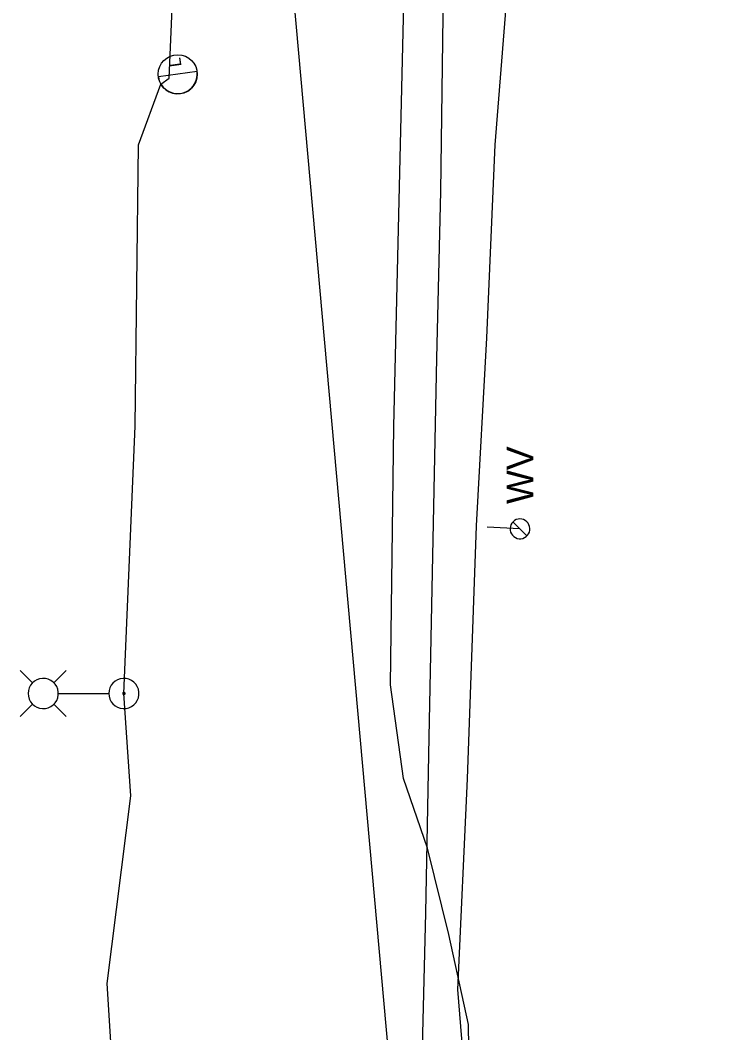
# Model space of a CAD drawing. Extents: x 596028 to 606371, y 330010 to 403088.
# Drawn here: x 604993.1 to 605094.7, y 333256.4 to 333402 of the extents above; entities that cross this region are included whole.
import ezdxf

# ---------------------------------------------------------------- set-up
doc = ezdxf.new("R2010")
doc.units = 0
for name, color, linetype in [('E_LTG', 7, 'Continuous'), ('E_LTG_CID', 7, 'Continuous'), ('E_UTL_G_UG', 7, 'Continuous'), ('E_UTL_SAN_UG', 7, 'Continuous'), ('E_UTL_TV_UG', 7, 'Continuous'), ('E_UTL_W', 7, 'Continuous'), ('E_UTL_W_UG', 7, 'Continuous')]:
    doc.layers.add(name, color=color, linetype=linetype)

# ---------------------------------------------------------------- blocks, each defined once
blk = doc.blocks.new('_U272')
at = {"layer": 'E_LTG'}
blk.add_lwpolyline([(0.0007, -0.171), (0.0007, 0.1718)], dxfattribs=at)
blk.add_circle((0.0007, 0.0004), 0.1714, dxfattribs=at)
blk.add_arc((0.0007, 0.0004), 0.1714, 90, 270, dxfattribs=at)
blk.add_text('L', height=0.108, dxfattribs=at).set_placement((0.066, -0.0422))

msp = doc.modelspace()

# ---------------------------------------------------------------- linework, layer by layer
at = {"layer": 'E_LTG'}
for points in [[(604994.83, 333306.74), (604993.05, 333308.52)], [(604997.87, 333306.74), (604999.65, 333308.52)], [(604994.18, 333305.22), (604994.22, 333304.81), (604994.33, 333304.41), (604994.52, 333304.04), (604994.78, 333303.72), (604995.09, 333303.45), (604995.45, 333303.24), (604995.84, 333303.11), (604996.25, 333303.05), (604996.66, 333303.07), (604997.06, 333303.16), (604997.44, 333303.34), (604997.78, 333303.58), (604998.06, 333303.88), (604998.29, 333304.22), (604998.44, 333304.61), (604998.52, 333305.01), (604998.52, 333305.43), (604998.44, 333305.83), (604998.29, 333306.22), (604998.06, 333306.57), (604997.78, 333306.86), (604997.44, 333307.1), (604997.06, 333307.28), (604996.66, 333307.37), (604996.25, 333307.39), (604995.84, 333307.33), (604995.45, 333307.2), (604995.09, 333306.99), (604994.78, 333306.72), (604994.52, 333306.4), (604994.33, 333306.03), (604994.22, 333305.63), (604994.18, 333305.22)], [(605005.78, 333305.22), (605005.82, 333304.81), (605005.94, 333304.41), (605006.13, 333304.04), (605006.38, 333303.72), (605006.69, 333303.45), (605007.05, 333303.24), (605007.44, 333303.11), (605007.85, 333303.05), (605008.27, 333303.07), (605008.67, 333303.16), (605009.04, 333303.34), (605009.38, 333303.58), (605009.67, 333303.88), (605009.89, 333304.22), (605010.04, 333304.61), (605010.12, 333305.01), (605010.12, 333305.43), (605010.04, 333305.83), (605009.89, 333306.22), (605009.67, 333306.57), (605009.38, 333306.86), (605009.04, 333307.1), (605008.67, 333307.28), (605008.27, 333307.37), (605007.85, 333307.39), (605007.44, 333307.33), (605007.05, 333307.2), (605006.69, 333306.99), (605006.38, 333306.72), (605006.13, 333306.4), (605005.94, 333306.03), (605005.82, 333305.63), (605005.78, 333305.22)], [(604998.56, 333305.22), (605005.74, 333305.22)], [(605007.79, 333305.22), (605007.79, 333305.19), (605007.8, 333305.16), (605007.82, 333305.13), (605007.84, 333305.11), (605007.86, 333305.08), (605007.89, 333305.07), (605007.92, 333305.06), (605007.95, 333305.05), (605007.98, 333305.06), (605008.01, 333305.06), (605008.04, 333305.08), (605008.06, 333305.09), (605008.09, 333305.12), (605008.1, 333305.14), (605008.12, 333305.17), (605008.12, 333305.2), (605008.12, 333305.24), (605008.12, 333305.27), (605008.1, 333305.3), (605008.09, 333305.32), (605008.06, 333305.35), (605008.04, 333305.36), (605008.01, 333305.38), (605007.98, 333305.39), (605007.95, 333305.39), (605007.92, 333305.38), (605007.89, 333305.37), (605007.86, 333305.36), (605007.84, 333305.34), (605007.82, 333305.31), (605007.8, 333305.28), (605007.79, 333305.25), (605007.79, 333305.22)], [(604994.83, 333303.69), (604993.05, 333301.92)], [(604997.87, 333303.69), (604999.65, 333301.92)]]:
    msp.add_lwpolyline(points, dxfattribs=at)
at = {"layer": 'E_LTG_CID'}
for points in [[(605014.47, 333393.69), (605015.31, 333413.75), (605015.88, 333465.08), (605016.33, 333493.73), (605016.6, 333495.89), (605016.64, 333498.09), (605017.72, 333545.18), (605018.86, 333593.18)], [(605007.96, 333305.22), (605009.56, 333343.65), (605010.05, 333384.12), (605013.28, 333392.8), (605014.47, 333393.69)], [(605004.43, 333142.5), (605005.3, 333147), (605005.59, 333179.13), (605007.26, 333236.01), (605005.55, 333263.51), (605008.97, 333290.48), (605007.96, 333305.22)]]:
    msp.add_lwpolyline(points, dxfattribs=at)
at = {"layer": 'E_UTL_G_UG'}
msp.add_lwpolyline([(605067.35, 332890.68), (605061.21, 332951.97), (605055.05, 333004.59), (605053.86, 333028.21), (605052.5, 333057.99), (605051.57, 333081.36), (605049.66, 333125.99), (605049.8, 333176.37), (605050.05, 333219.56), (605051.36, 333273.68), (605051.84, 333298.93), (605052.97, 333353.42), (605053.54, 333377.39), (605054.31, 333435.25), (605055.56, 333475.58), (605057.16, 333564.52), (605058.44, 333615), (605058.65, 333665.55), (605058.49, 333700.45), (605060.44, 333765.47), (605057.13, 333874.76), (605051.05, 333995.08)], dxfattribs=at)
at = {"layer": 'E_UTL_SAN_UG'}
msp.add_line((605061.78, 333078.09), (605028.59, 333447.6), dxfattribs=at)
at = {"layer": 'E_UTL_TV_UG'}
msp.add_lwpolyline([(605094.66, 332749.57), (605093.19, 332767.66), (605089.64, 332794.29), (605088.03, 332813.98), (605084.1, 332862.98), (605082.36, 332885.78), (605078.4, 332931.64), (605073.44, 332982.37), (605071.45, 333013.37), (605067.62, 333058.93), (605065.49, 333085.16), (605061.42, 333132.77), (605058.07, 333175.2), (605056.52, 333223.42), (605057.28, 333240.58), (605057.66, 333247.69), (605057.53, 333257.64), (605054.7, 333270.55), (605051.63, 333282.99), (605048.15, 333292.97), (605046.32, 333306.44), (605046.78, 333343.6), (605047.66, 333380.14), (605052.04, 333566.05)], dxfattribs=at)
at = {"layer": 'E_UTL_W'}
for points in [[(605064.92, 333330.32), (605064.65, 333330.29), (605064.39, 333330.22), (605064.15, 333330.09), (605063.94, 333329.92), (605063.76, 333329.72), (605063.62, 333329.48), (605063.54, 333329.23), (605063.5, 333328.96), (605063.51, 333328.69), (605063.57, 333328.43), (605063.69, 333328.18), (605063.84, 333327.96), (605064.04, 333327.77), (605064.27, 333327.62), (605064.52, 333327.52), (605064.79, 333327.47), (605065.06, 333327.47), (605065.32, 333327.52), (605065.57, 333327.62), (605065.8, 333327.77), (605066, 333327.96), (605066.16, 333328.18), (605066.27, 333328.43), (605066.33, 333328.69), (605066.35, 333328.96), (605066.31, 333329.23), (605066.22, 333329.48), (605066.08, 333329.72), (605065.91, 333329.92), (605065.69, 333330.09), (605065.45, 333330.22), (605065.19, 333330.29), (605064.92, 333330.32)], [(605065.93, 333327.88), (605063.91, 333329.9)]]:
    msp.add_lwpolyline(points, dxfattribs=at)
at = {"layer": 'E_UTL_W_UG'}
for points in [[(605062.64, 333182.92), (605059.31, 333221.93), (605056, 333262.67), (605057.38, 333292.93), (605058.68, 333329.31), (605060.15, 333356.33), (605061.34, 333384.12), (605063.5, 333411.21), (605065.77, 333449.13), (605067.83, 333478.45)], [(605064.92, 333328.89), (605060.2, 333329.12)]]:
    msp.add_lwpolyline(points, dxfattribs=at)

# ---------------------------------------------------------------- block references
at = {"layer": 'E_LTG_CID', "xscale": 16.404166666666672, "yscale": 16.404166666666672, "rotation": 97.82095686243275}
msp.add_blockref('_U272', (605015.71, 333394.24), dxfattribs=at)

# ---------------------------------------------------------------- texts
at = {"layer": 'E_UTL_W'}
msp.add_text('WV', height=3.85, rotation=90, dxfattribs=at).set_placement((605066.85, 333332.46))

doc.saveas('drawing.dxf')
